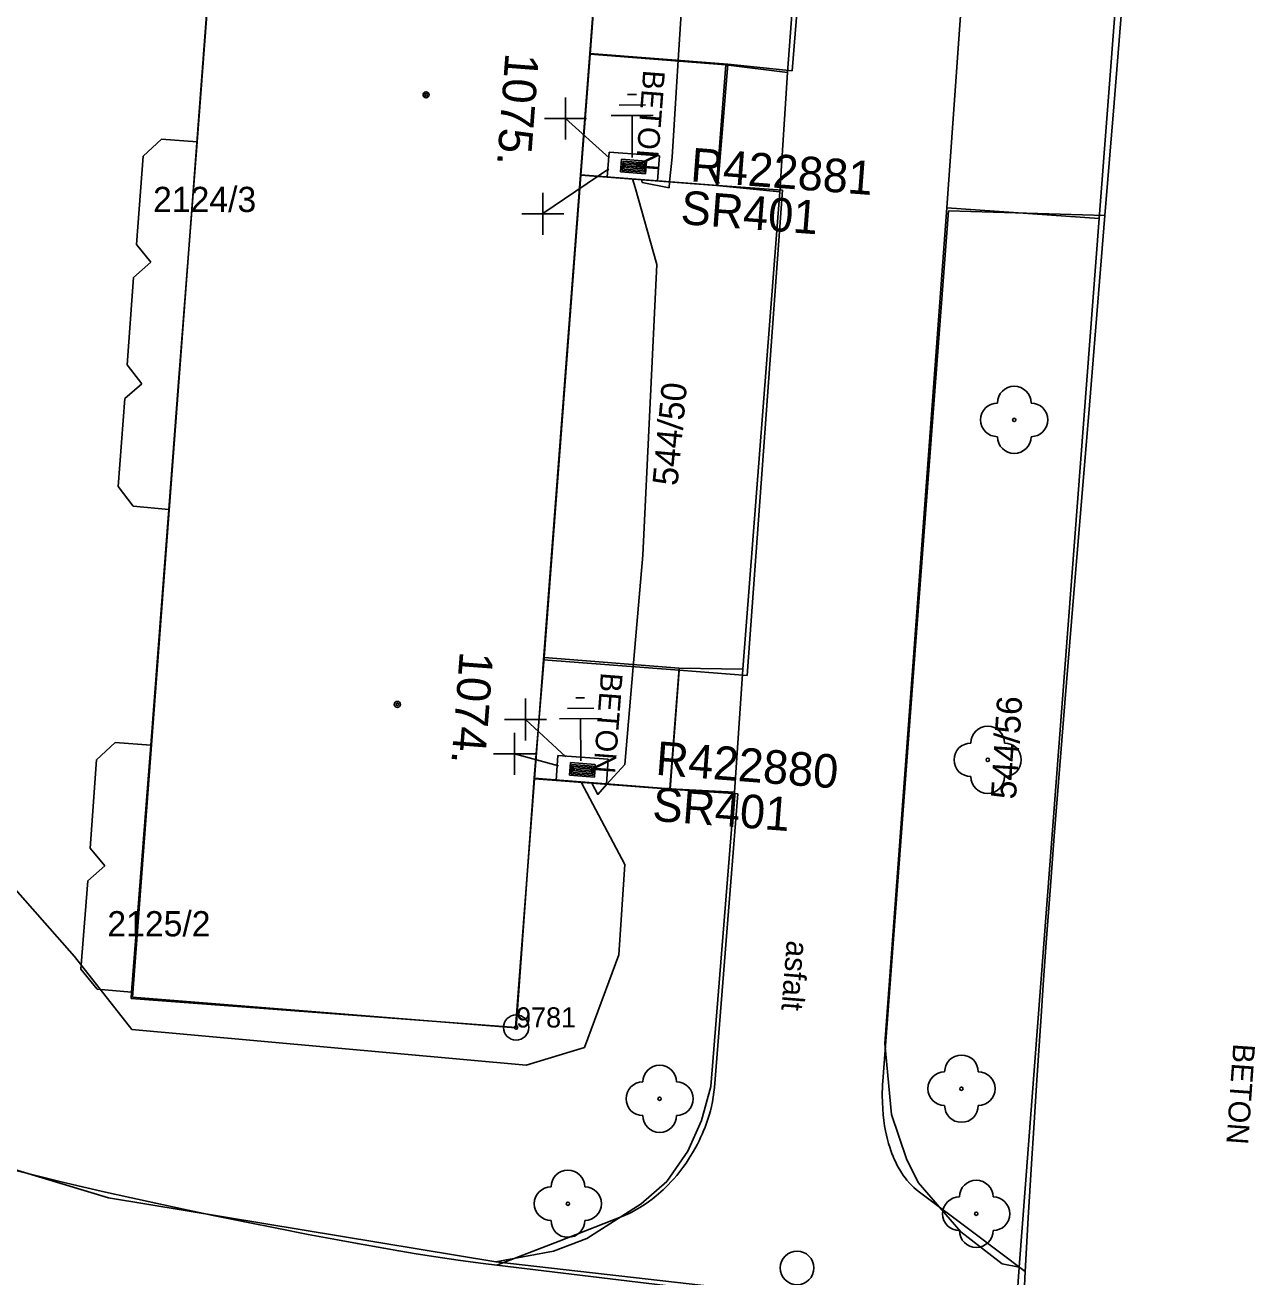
# Model space of a CAD drawing. Extents: x -540150 to -533593, y -1185082 to -1180066.
# Drawn here: x -536258.01 to -536221.42, y -1184461.14 to -1184423.91 of the extents above; entities that cross this region are included whole.
import ezdxf

# ---------------------------------------------------------------- set-up
doc = ezdxf.new("R2010")
doc.units = 0
for name, color, linetype in [('KN_HRAN_PARCEL', 7, 'Continuous'), ('KN_PARC_Č', 7, 'Continuous'), ('KN_VKP_HRAN_', 7, 'Continuous'), ('Vrstva 1', 7, 'Continuous'), ('Vrstva 10', 7, 'Continuous'), ('Vrstva 11', 7, 'Continuous'), ('Vrstva 14', 7, 'Continuous'), ('Vrstva 15', 7, 'Continuous'), ('Vrstva 21', 7, 'Continuous'), ('Vrstva 22', 7, 'Continuous'), ('Vrstva 23', 7, 'Continuous'), ('Vrstva 27', 7, 'Continuous'), ('Vrstva 28', 7, 'Continuous'), ('Vrstva 29', 7, 'Continuous'), ('Vrstva 30', 7, 'Continuous'), ('Vrstva 34', 7, 'Continuous'), ('Vrstva 39', 7, 'Continuous'), ('Vrstva 40', 7, 'Continuous'), ('Vrstva 47', 7, 'Continuous'), ('Vrstva 5', 7, 'Continuous'), ('Vrstva 59', 7, 'Continuous'), ('Vrstva 8', 7, 'Continuous')]:
    doc.layers.add(name, color=color, linetype=linetype)

# ---------------------------------------------------------------- blocks, each defined once
blk = doc.blocks.new('NN800')
at = {"layer": 'Vrstva 1'}
for points in [[(-0.442, 0.442), (0.442, -0.442)], [(-0.442, -0.442), (0.442, 0.442)]]:
    blk.add_lwpolyline(points, dxfattribs=at)
blk = doc.blocks.new('NN620')
at = {"layer": 'Vrstva 8'}
for points in [[(0.752, 0.004), (-0.748, 0.004)], [(-0.748, 0.004), (-0.748, -0.746)], [(0.752, -0.746), (0.752, 0.004)], [(0.368, -0.18), (-0.376, -0.18)], [(-0.376, -0.18), (-0.376, -0.558)], [(0.321, -0.227), (-0.329, -0.227)], [(-0.329, -0.227), (-0.329, -0.51)], [(0.274, -0.274), (-0.281, -0.274)], [(-0.281, -0.274), (-0.281, -0.463)], [(0.227, -0.321), (-0.234, -0.321)], [(-0.234, -0.321), (-0.234, -0.416)], [(-0.193, -0.369), (0.185, -0.369)], [(0.227, -0.416), (0.227, -0.321)], [(0.274, -0.463), (0.274, -0.274)], [(0.321, -0.51), (0.321, -0.227)], [(0.368, -0.558), (0.368, -0.18)], [(-0.376, -0.558), (0.368, -0.558)], [(-0.329, -0.51), (0.321, -0.51)], [(-0.281, -0.463), (0.274, -0.463)], [(-0.234, -0.416), (0.227, -0.416)], [(-0.748, -0.746), (0.752, -0.746)]]:
    blk.add_lwpolyline(points, dxfattribs=at)
blk = doc.blocks.new('NN810')
at = {"layer": 'Vrstva 14'}
for points in [[(0.004, -0.64), (0.004, -1.89)], [(0.629, -1.89), (-0.621, -1.89)], [(0.388, -2.2), (-0.399, -2.2)], [(0.004, -2.515), (-0.124, -2.515)], [(0.137, -2.515), (0.004, -2.515)]]:
    blk.add_lwpolyline(points, dxfattribs=at)

msp = doc.modelspace()

# ---------------------------------------------------------------- linework, layer by layer
at = {"layer": 'KN_HRAN_PARCEL'}
for p, q in [((-536235.331, -1184425.325), (-536234.241, -1184410.895)), ((-536240.651, -1184417.615), (-536241.201, -1184424.785)), ((-536252.891, -1184427.385), (-536252.351, -1184420.375)), ((-536225.521, -1184422.765), (-536226.051, -1184429.665)), ((-536241.201, -1184424.785), (-536237.161, -1184425.095)), ((-536237.161, -1184425.095), (-536235.331, -1184425.325)), ((-536235.331, -1184425.325), (-536235.551, -1184428.875)), ((-536254.501, -1184427.815), (-536253.951, -1184427.305)), ((-536253.951, -1184427.305), (-536252.891, -1184427.385)), ((-536253.451, -1184434.665), (-536252.891, -1184427.385)), ((-536254.691, -1184430.445), (-536254.501, -1184427.815)), ((-536241.471, -1184428.375), (-536242.021, -1184435.555)), ((-536237.441, -1184428.685), (-536241.471, -1184428.375)), ((-536235.551, -1184428.875), (-536237.441, -1184428.685)), ((-536236.651, -1184443.065), (-536235.551, -1184428.875)), ((-536230.591, -1184429.345), (-536232.431, -1184454.205)), ((-536226.051, -1184429.665), (-536230.591, -1184429.345)), ((-536228.431, -1184460.855), (-536226.051, -1184429.665)), ((-536254.271, -1184430.965), (-536254.691, -1184430.445)), ((-536254.781, -1184431.425), (-536254.271, -1184430.965)), ((-536254.971, -1184434.015), (-536254.781, -1184431.425)), ((-536254.541, -1184434.585), (-536254.971, -1184434.015)), ((-536255.041, -1184435.015), (-536254.541, -1184434.585)), ((-536253.451, -1184434.665), (-536253.731, -1184438.325)), ((-536255.241, -1184437.635), (-536255.041, -1184435.015)), ((-536242.021, -1184435.555), (-536242.571, -1184442.725)), ((-536254.791, -1184438.225), (-536255.241, -1184437.635)), ((-536253.731, -1184438.325), (-536254.791, -1184438.225)), ((-536254.271, -1184445.325), (-536253.731, -1184438.325)), ((-536242.571, -1184442.725), (-536238.551, -1184443.035)), ((-536238.551, -1184443.035), (-536236.651, -1184443.065)), ((-536236.651, -1184443.065), (-536236.901, -1184446.725)), ((-536255.881, -1184445.765), (-536255.331, -1184445.245)), ((-536255.331, -1184445.245), (-536254.271, -1184445.325)), ((-536254.841, -1184452.675), (-536254.271, -1184445.325)), ((-536256.071, -1184448.395), (-536255.881, -1184445.765)), ((-536242.861, -1184446.315), (-536243.401, -1184453.725)), ((-536238.831, -1184446.625), (-536242.861, -1184446.315)), ((-536236.901, -1184446.725), (-536238.831, -1184446.625)), ((-536237.611, -1184455.475), (-536236.901, -1184446.725)), ((-536255.641, -1184448.915), (-536256.071, -1184448.395)), ((-536256.141, -1184449.365), (-536255.641, -1184448.915)), ((-536256.351, -1184451.995), (-536256.141, -1184449.365)), ((-536255.861, -1184452.585), (-536256.351, -1184451.995)), ((-536254.841, -1184452.675), (-536255.861, -1184452.585)), ((-536254.851, -1184452.865), (-536254.841, -1184452.675)), ((-536243.401, -1184453.725), (-536254.851, -1184452.865)), ((-536232.431, -1184454.205), (-536232.231, -1184456.315)), ((-536237.881, -1184456.495), (-536237.611, -1184455.475)), ((-536255.531, -1184458.795), (-536264.841, -1184455.965)), ((-536232.231, -1184456.315), (-536231.791, -1184457.635)), ((-536238.291, -1184457.405), (-536237.881, -1184456.495)), ((-536238.921, -1184458.305), (-536238.291, -1184457.405)), ((-536231.791, -1184457.635), (-536231.441, -1184458.335)), ((-536239.681, -1184458.965), (-536238.921, -1184458.305)), ((-536231.441, -1184458.335), (-536230.171, -1184459.805)), ((-536244.001, -1184460.695), (-536255.531, -1184458.795)), ((-536241.301, -1184459.995), (-536239.681, -1184458.965)), ((-536242.291, -1184460.375), (-536241.301, -1184459.995)), ((-536230.171, -1184459.805), (-536228.941, -1184460.755)), ((-536244.001, -1184460.695), (-536242.291, -1184460.375)), ((-536244.001, -1184460.695), (-536228.551, -1184462.445)), ((-536228.941, -1184460.755), (-536228.431, -1184460.855)), ((-536228.431, -1184460.855), (-536228.551, -1184462.445))]:
    msp.add_line(p, q, dxfattribs=at)
at = {"layer": 'KN_VKP_HRAN_'}
for p, q in [((-536230.071, -1184422.105), (-536230.591, -1184429.345)), ((-536241.201, -1184424.785), (-536241.471, -1184428.375)), ((-536237.161, -1184425.095), (-536237.441, -1184428.685)), ((-536242.571, -1184442.725), (-536242.861, -1184446.315)), ((-536238.551, -1184443.035), (-536238.831, -1184446.625))]:
    msp.add_line(p, q, dxfattribs=at)
at = {"layer": 'Vrstva 10'}
for p, q in [((-536226.04, -1184431.537), (-536226.345, -1184435.216)), ((-536226.345, -1184435.216), (-536226.88, -1184441.655)), ((-536236.156, -1184461.735), (-536243.971, -1184460.795)), ((-536228.251, -1184460.985), (-536228.296, -1184461.83))]:
    msp.add_line(p, q, dxfattribs=at)
for points in [[(-536225.341, -1184422.875), (-536225.611, -1184426.225), (-536225.881, -1184429.575), (-536226.04, -1184431.537)], [(-536226.88, -1184441.655), (-536227.076, -1184444.069), (-536227.245, -1184446.182), (-536227.389, -1184448.031), (-536227.512, -1184449.65), (-536227.617, -1184451.066)], [(-536227.617, -1184451.066), (-536227.706, -1184452.305), (-536227.782, -1184453.39), (-536227.91, -1184455.288), (-536228.002, -1184456.712), (-536228.068, -1184457.78), (-536228.163, -1184459.382), (-536228.251, -1184460.985)], [(-536253.298, -1184459.13), (-536254.124, -1184458.953), (-536254.897, -1184458.784), (-536255.621, -1184458.621), (-536256.299, -1184458.464), (-536256.933, -1184458.314), (-536257.527, -1184458.169), (-536258.082, -1184458.031), (-536258.603, -1184457.898), (-536259.089, -1184457.771), (-536259.545, -1184457.649), (-536259.972, -1184457.533), (-536260.371, -1184457.422), (-536261.118, -1184457.208), (-536261.769, -1184457.016), (-536262.338, -1184456.842), (-536262.834, -1184456.686)], [(-536243.971, -1184460.795), (-536244.38, -1184460.744), (-536244.762, -1184460.694), (-536245.121, -1184460.644), (-536245.792, -1184460.545), (-536246.379, -1184460.453), (-536246.891, -1184460.369), (-536247.34, -1184460.292), (-536248.123, -1184460.153), (-536248.71, -1184460.044), (-536249.591, -1184459.877), (-536250.471, -1184459.705), (-536251.476, -1184459.505), (-536252.417, -1184459.314), (-536253.298, -1184459.13)]]:
    msp.add_lwpolyline(points, dxfattribs=at)
at = {"layer": 'Vrstva 11'}
for p, q in [((-536234.001, -1184411.055), (-536235.191, -1184425.275)), ((-536241.211, -1184424.762), (-536237.101, -1184425.075)), ((-536237.101, -1184425.075), (-536237.401, -1184428.685)), ((-536235.191, -1184425.275), (-536237.101, -1184425.075)), ((-536241.487, -1184428.373), (-536237.401, -1184428.685)), ((-536237.401, -1184428.685), (-536235.471, -1184428.825)), ((-536235.471, -1184428.825), (-536236.531, -1184443.255)), ((-536230.541, -1184429.435), (-536231.516, -1184442.38)), ((-536225.881, -1184429.575), (-536230.541, -1184429.435)), ((-536231.516, -1184442.38), (-536232.491, -1184455.325)), ((-536242.586, -1184442.793), (-536238.551, -1184443.101)), ((-536238.551, -1184443.101), (-536238.821, -1184446.635)), ((-536236.531, -1184443.255), (-536238.551, -1184443.101)), ((-536242.856, -1184446.327), (-536238.821, -1184446.635)), ((-536238.821, -1184446.635), (-536236.801, -1184446.775))]:
    msp.add_line(p, q, dxfattribs=at)
for points in [[(-536236.801, -1184446.775), (-536237.151, -1184451.14), (-536237.501, -1184455.505), (-536237.516, -1184455.653), (-536237.536, -1184455.797), (-536237.561, -1184455.937), (-536237.589, -1184456.072), (-536237.622, -1184456.203), (-536237.657, -1184456.33), (-536237.695, -1184456.452), (-536237.735, -1184456.57), (-536237.777, -1184456.684)], [(-536232.491, -1184455.325), (-536232.498, -1184455.434), (-536232.503, -1184455.541), (-536232.506, -1184455.646), (-536232.507, -1184455.749), (-536232.504, -1184455.95), (-536232.494, -1184456.141), (-536232.48, -1184456.32), (-536232.46, -1184456.489), (-536232.437, -1184456.646), (-536232.41, -1184456.793), (-536232.382, -1184456.93), (-536232.351, -1184457.056), (-536232.319, -1184457.174), (-536232.286, -1184457.282), (-536232.252, -1184457.383), (-536232.218, -1184457.476), (-536232.184, -1184457.561), (-536232.15, -1184457.641), (-536232.117, -1184457.714), (-536232.05, -1184457.847), (-536231.986, -1184457.96), (-536231.926, -1184458.056), (-536231.871, -1184458.137), (-536231.82, -1184458.206), (-536231.774, -1184458.265), (-536231.689, -1184458.363), (-536231.622, -1184458.433), (-536231.569, -1184458.484), (-536231.487, -1184458.557), (-536231.401, -1184458.625), (-536229.826, -1184459.805), (-536228.251, -1184460.985)], [(-536237.777, -1184456.684), (-536237.821, -1184456.794), (-536237.866, -1184456.899), (-536237.912, -1184457.001), (-536237.959, -1184457.098), (-536238.006, -1184457.192), (-536238.054, -1184457.282), (-536238.152, -1184457.454), (-536238.25, -1184457.612), (-536238.346, -1184457.757), (-536238.441, -1184457.889), (-536238.534, -1184458.011), (-536238.624, -1184458.122), (-536238.711, -1184458.224), (-536238.795, -1184458.317), (-536238.876, -1184458.401), (-536238.953, -1184458.479), (-536239.027, -1184458.55), (-536239.097, -1184458.615), (-536239.232, -1184458.732), (-536239.354, -1184458.829), (-536239.462, -1184458.909), (-536239.558, -1184458.977), (-536239.644, -1184459.033), (-536239.72, -1184459.081), (-536239.854, -1184459.159), (-536239.957, -1184459.213), (-536240.034, -1184459.252), (-536240.152, -1184459.306), (-536240.271, -1184459.355), (-536242.121, -1184460.075), (-536243.971, -1184460.795)]]:
    msp.add_lwpolyline(points, dxfattribs=at)
at = {"layer": 'Vrstva 21'}
for radius in [0.375, 0.05]:
    msp.add_circle((-536243.401, -1184453.725), radius, dxfattribs=at)
at = {"layer": 'Vrstva 22'}
for centre in [(-536228.581, -1184435.655), (-536229.371, -1184445.765), (-536230.151, -1184455.545), (-536239.131, -1184455.845), (-536241.861, -1184458.965), (-536229.711, -1184459.265)]:
    msp.add_circle(centre, 0.05, dxfattribs=at)
for centre, start, end in [((-536228.581, -1184435.155), 0, 180), ((-536229.081, -1184435.655), 90, 270), ((-536228.081, -1184435.655), 270, 90), ((-536228.581, -1184436.155), 180, 0), ((-536229.371, -1184445.265), 0, 180), ((-536229.871, -1184445.765), 90, 270), ((-536228.871, -1184445.765), 270, 90), ((-536229.371, -1184446.265), 180, 0), ((-536230.151, -1184455.045), 0, 180), ((-536239.131, -1184455.345), 0, 180), ((-536230.651, -1184455.545), 90, 270), ((-536229.651, -1184455.545), 270, 90), ((-536239.631, -1184455.845), 90, 270), ((-536238.631, -1184455.845), 270, 90), ((-536230.151, -1184456.045), 180, 0), ((-536239.131, -1184456.345), 180, 0), ((-536241.861, -1184458.465), 0, 180), ((-536229.711, -1184458.765), 0, 180), ((-536242.361, -1184458.965), 90, 270), ((-536241.361, -1184458.965), 270, 90), ((-536230.211, -1184459.265), 90, 270), ((-536229.211, -1184459.265), 270, 90), ((-536241.861, -1184459.465), 180, 0), ((-536229.711, -1184459.765), 180, 0)]:
    msp.add_arc(centre, 0.5, start, end, dxfattribs=at)
at = {"layer": 'Vrstva 27'}
msp.add_circle((-536235.041, -1184460.875), 0.5, dxfattribs=at)
at = {"layer": 'Vrstva 39'}
for centre, radius in [((-536246.081, -1184425.99), 0.09), ((-536246.081, -1184425.99), 0.0398), ((-536246.934, -1184444.116), 0.09), ((-536246.934, -1184444.116), 0.0398)]:
    msp.add_circle(centre, radius, dxfattribs=at)
at = {"layer": 'Vrstva 5'}
for p, q in [((-536250.722, -1184398.417), (-536254.811, -1184452.825)), ((-536242.586, -1184442.793), (-536242.856, -1184446.327)), ((-536242.856, -1184446.327), (-536243.421, -1184453.735)), ((-536243.421, -1184453.735), (-536254.811, -1184452.825))]:
    msp.add_line(p, q, dxfattribs=at)
for points in [[(-536239.271, -1184399.325), (-536239.828, -1184406.629), (-536240.113, -1184410.364), (-536241.211, -1184424.762), (-536241.487, -1184428.373), (-536242.586, -1184442.793)], [(-536238.828, -1184410.462), (-536238.761, -1184411.375), (-536237.201, -1184412.715), (-536238.111, -1184417.685), (-536238.577, -1184424.963), (-536238.761, -1184427.845), (-536238.833, -1184428.576), (-536238.851, -1184428.755), (-536239.648, -1184428.594), (-536239.674, -1184428.511)], [(-536241.461, -1184446.433), (-536240.171, -1184448.875), (-536240.341, -1184451.565), (-536241.371, -1184454.315), (-536243.101, -1184454.845), (-536254.831, -1184453.785), (-536256.541, -1184451.615), (-536265.361, -1184441.615), (-536274.091, -1184432.525), (-536281.131, -1184423.945), (-536285.821, -1184420.255), (-536289.251, -1184417.335)], [(-536239.938, -1184428.491), (-536239.863, -1184428.743), (-536239.211, -1184431.035), (-536239.631, -1184439.675), (-536239.919, -1184442.997), (-536240.171, -1184445.905), (-536240.698, -1184446.492), (-536240.968, -1184446.793), (-536241.147, -1184446.457)]]:
    msp.add_lwpolyline(points, dxfattribs=at)
at = {"layer": 'Vrstva 59'}
for points in [[(-536240.628, -1184427.86), (-536241.933, -1184426.692)], [(-536240.642, -1184428.19), (-536242.606, -1184429.523)], [(-536241.921, -1184445.672), (-536243.125, -1184444.569)], [(-536242.139, -1184445.947), (-536243.444, -1184445.585)]]:
    msp.add_lwpolyline(points, dxfattribs=at)

# ---------------------------------------------------------------- block references
at = {"layer": 'Vrstva 15'}
for p, rotation in [((-536239.939, -1184428.492), -179.80129164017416), ((-536241.461, -1184446.433), -179.35714153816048)]:
    msp.add_blockref('NN810', p, dxfattribs=dict(at, rotation=rotation))
at = {"layer": 'Vrstva 28'}
for p, rotation in [((-536239.939, -1184428.491), 175.65466123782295), ((-536241.462, -1184446.433), 175.654661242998)]:
    msp.add_blockref('NN620', p, dxfattribs=dict(at, rotation=rotation))
at = {"layer": 'Vrstva 34', "rotation": 45}
for p in [(-536241.933, -1184426.693), (-536242.606, -1184429.524), (-536243.125, -1184444.57), (-536243.444, -1184445.586)]:
    msp.add_blockref('NN800', p, dxfattribs=at)

# ---------------------------------------------------------------- texts
at = {"layer": 'KN_PARC_Č'}
for s, p in [('2124/3', (-536254.201, -1184429.475)), ('2125/2', (-536255.561, -1184451.015))]:
    msp.add_text(s, height=0.75, dxfattribs=at).set_placement(p)
for s, rotation, p in [('544/50', 84.6, (-536238.601, -1184437.635)), ('544/56', 86.4, (-536228.531, -1184446.955))]:
    msp.add_text(s, height=0.75, rotation=rotation, dxfattribs=at).set_placement(p)
at = {"layer": 'Vrstva 23'}
msp.add_text('9781', height=0.6, dxfattribs=at).set_placement((-536243.401, -1184453.725))
at = {"layer": 'Vrstva 29'}
for s, p in [('R422881', (-536238.234, -1184428.559)), ('R422880', (-536239.268, -1184446.208))]:
    msp.add_text(s, height=1, rotation=355.655, dxfattribs=at).set_placement(p)
at = {"layer": 'Vrstva 30'}
for p in [(-536238.527, -1184429.829), (-536239.366, -1184447.576)]:
    msp.add_text('SR401', height=1, rotation=355.655, dxfattribs=at).set_placement(p)
at = {"layer": 'Vrstva 40'}
for s, rotation, p in [('BETON', 265.6383, (-536239.618, -1184425.237)), ('BETON', 265.6383, (-536240.876, -1184443.154)), ('asfalt', 265.4156, (-536235.344, -1184451.126)), ('BETON', 265.9836, (-536222.062, -1184454.189))]:
    msp.add_text(s, height=0.65, rotation=rotation, dxfattribs=at).set_placement(p)
at = {"layer": 'Vrstva 47'}
for s, p in [('1075.', (-536243.716, -1184424.726)), ('1074.', (-536245.073, -1184442.523))]:
    msp.add_text(s, height=1, rotation=265.6383, dxfattribs=at).set_placement(p)

doc.saveas('drawing.dxf')
